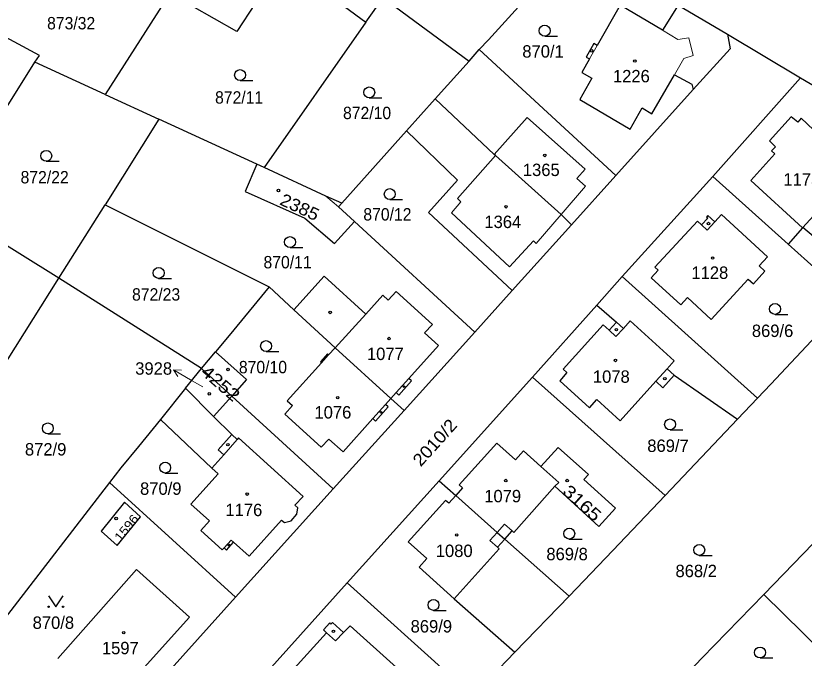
# Model space of a CAD drawing. Extents: x -679733 to -673243, y -1075091 to -1066557.
# Drawn here: x -676458.4 to -676350.2, y -1070957.6 to -1070869.6 of the extents above; entities that cross this region are included whole.
import ezdxf
from ezdxf.enums import TextEntityAlignment as Align

# ---------------------------------------------------------------- set-up
doc = ezdxf.new("R2010")
doc.units = 0
doc.header["$LTSCALE"] = 0.68
for name, color, linetype, lineweight in [('1', 7, 'Continuous', 25), ('3', 7, 'Continuous', 25), ('4', 7, 'Continuous', 13), ('5', 7, 'Continuous', 25), ('7', 7, 'Continuous', 13)]:
    doc.layers.add(name, color=color, linetype=linetype, lineweight=lineweight)
doc.layers.add('2', color=7, linetype='Continuous')

msp = doc.modelspace()

# ---------------------------------------------------------------- linework, layer by layer
at = {"layer": '1'}
for p, q in [((-676410.32, -1070870.41), (-676424.3, -1070890.38)), ((-676376, -1070891.46), (-676394.78, -1070874.2)), ((-676446.1, -1070880.36), (-676455.76, -1070875.93)), ((-676396.17, -1070875.8), (-676400.81, -1070880.94)), ((-676400.81, -1070880.94), (-676404.75, -1070885.34)), ((-676404.75, -1070885.34), (-676413.64, -1070895.27)), ((-676424.3, -1070890.38), (-676425.31, -1070889.91)), ((-676352.39, -1070900.86), (-676362.7, -1070891.59)), ((-676452.45, -1070905.53), (-676446.1, -1070895.47)), ((-676395.38, -1070912.94), (-676411.87, -1070897.78)), ((-676382.1, -1070898.21), (-676390.24, -1070907.24)), ((-676432.9, -1070917.91), (-676452.45, -1070905.53)), ((-676420.21, -1070909.86), (-676423.59, -1070906.74)), ((-676420.21, -1070909.86), (-676414.54, -1070915.08)), ((-676406.89, -1070922.04), (-676414.54, -1070915.08)), ((-676432.9, -1070917.91), (-676430.98, -1070915.63)), ((-676435.08, -1070920.61), (-676432.9, -1070917.91)), ((-676428.72, -1070921.72), (-676432.9, -1070917.91)), ((-676387.46, -1070919.13), (-676369.24, -1070935.32)), ((-676435.08, -1070920.61), (-676438.53, -1070924.9)), ((-676431.23, -1070924.48), (-676435.08, -1070920.61)), ((-676405.09, -1070923.69), (-676406.89, -1070922.04)), ((-676359.32, -1070924.88), (-676369.24, -1070935.32)), ((-676400.25, -1070933.33), (-676398, -1070935.35)), ((-676341.23, -1070933.87), (-676355.7, -1070948.9)), ((-676412.9, -1070947.33), (-676395.64, -1070962.79)), ((-676389.88, -1070956.83), (-676395.64, -1070962.79))]:
    msp.add_line(p, q, dxfattribs=at)
for points in [[(-676394.78, -1070874.2), (-676393.5, -1070872.86), (-676381.64, -1070859.78)], [(-676455.76, -1070875.93), (-676455.11, -1070875), (-676462.72, -1070870.93), (-676482.05, -1070860.61), (-676485.89, -1070867.62)], [(-676423.02, -1070863.98), (-676428.02, -1070871.71), (-676437.22, -1070866.44), (-676446.1, -1070880.36), (-676438.72, -1070883.75)], [(-676423.02, -1070863.98), (-676419.58, -1070866.21), (-676418.43, -1070864.43), (-676410.32, -1070870.41), (-676407.95, -1070867.03)], [(-676485.89, -1070867.62), (-676482.62, -1070869.31), (-676485.06, -1070873.76), (-676484.85, -1070873.88), (-676487.39, -1070878.44), (-676486.71, -1070878.82), (-676486.96, -1070879.28), (-676477.24, -1070884.67), (-676480.02, -1070889.34), (-676476.62, -1070891.18), (-676468.2, -1070895.75), (-676455.76, -1070875.93)], [(-676407.95, -1070867.03), (-676396.17, -1070875.8), (-676394.78, -1070874.2)], [(-676367.45, -1070868.1), (-676369.63, -1070871.54), (-676375.44, -1070868.08), (-676378.58, -1070873.62), (-676379.06, -1070873.35), (-676380.11, -1070875.21), (-676379.63, -1070875.48), (-676380.67, -1070877.33), (-676379.3, -1070878.1), (-676380.95, -1070881.02), (-676374.04, -1070885.11), (-676372.4, -1070882.16), (-676371.08, -1070883.01), (-676367.98, -1070877.63), (-676365.58, -1070878.95), (-676365.39, -1070879.68)], [(-676367.45, -1070868.1), (-676361.72, -1070871.48), (-676360.71, -1070872.06), (-676350.67, -1070878.06), (-676327.8, -1070891.46), (-676308.54, -1070900.97)], [(-676360.71, -1070872.06), (-676360.34, -1070874.08), (-676365.39, -1070879.68), (-676376, -1070891.46), (-676382.1, -1070898.21)], [(-676429.71, -1070966.04), (-676425.69, -1070961.58), (-676412.9, -1070947.33), (-676400.25, -1070933.33), (-676387.46, -1070919.13), (-676378.63, -1070909.22), (-676375.14, -1070905.3), (-676362.7, -1070891.59), (-676350.67, -1070878.06)], [(-676382.1, -1070898.21), (-676383.53, -1070896.79), (-676392.53, -1070888.72), (-676392.7, -1070888.57), (-676400.81, -1070880.94)], [(-676425.31, -1070889.91), (-676438.72, -1070883.75), (-676446.1, -1070895.47), (-676423.59, -1070906.74)], [(-676341.66, -1070906), (-676343.1, -1070904.71), (-676350.34, -1070898.57), (-676342.98, -1070890.55), (-676344.27, -1070889.37), (-676343.12, -1070888.12), (-676347.92, -1070883.72), (-676348.19, -1070884.01), (-676347.98, -1070884.21), (-676348.88, -1070885.18), (-676350.6, -1070883.58), (-676351.04, -1070884.14), (-676351.97, -1070883.42), (-676354.93, -1070886.71), (-676354.12, -1070887.53), (-676354.66, -1070888.06), (-676354.19, -1070888.48), (-676357.49, -1070892.15), (-676350.4, -1070898.65), (-676352.39, -1070900.86)], [(-676404.75, -1070885.34), (-676397.73, -1070892.1), (-676401.73, -1070896.54), (-676390.24, -1070907.24)], [(-676425.31, -1070889.91), (-676426.9, -1070893.66), (-676418.68, -1070897.3), (-676414.61, -1070900.76), (-676411.87, -1070897.78)], [(-676413.64, -1070895.27), (-676415.81, -1070894.28), (-676424.3, -1070890.38)], [(-676476.31, -1070943.36), (-676452.45, -1070905.53), (-676468.2, -1070895.75), (-676475.69, -1070907.79)], [(-676411.87, -1070897.78), (-676414.08, -1070895.75), (-676413.64, -1070895.27)], [(-676352.39, -1070900.86), (-676348.4, -1070904.45), (-676344.93, -1070907.57), (-676343.9, -1070908.5), (-676341.66, -1070906)], [(-676406.89, -1070922.04), (-676406.16, -1070921.23), (-676405.79, -1070921.56), (-676404.06, -1070919.63), (-676404.43, -1070919.3), (-676400.37, -1070914.78), (-676402.3, -1070913.04), (-676401.19, -1070911.88), (-676406.18, -1070907.35), (-676407.25, -1070908.53), (-676407.99, -1070907.86), (-676410.34, -1070910.45), (-676416.04, -1070905.27), (-676420.21, -1070909.86)], [(-676359.32, -1070924.88), (-676356.56, -1070921.98), (-676375.14, -1070905.3)], [(-676423.59, -1070906.74), (-676429.1, -1070913.4), (-676430.98, -1070915.63)], [(-676390.24, -1070907.24), (-676395.38, -1070912.94), (-676405.09, -1070923.69), (-676414.79, -1070934.43)], [(-676378.63, -1070909.22), (-676375.91, -1070911.57), (-676376.93, -1070912.68), (-676377.74, -1070911.94), (-676383.26, -1070918.03), (-676382.74, -1070918.49), (-676383.72, -1070919.61), (-676379.64, -1070923.3), (-676378.63, -1070922.19), (-676375.44, -1070925.08), (-676370.53, -1070919.66), (-676369.55, -1070920.56), (-676368, -1070918.85), (-676359.32, -1070924.88)], [(-676347.8, -1070912.65), (-676354.76, -1070920.09), (-676356.56, -1070921.98)], [(-676414.54, -1070915.08), (-676415.43, -1070916.05), (-676415.58, -1070915.92), (-676416.57, -1070917.01), (-676416.42, -1070917.15), (-676421.13, -1070922.33), (-676420.39, -1070923), (-676421.46, -1070924.18), (-676416.47, -1070928.72), (-676415.39, -1070927.61), (-676413.46, -1070929.35), (-676409.36, -1070924.79), (-676408.99, -1070925.12), (-676407.26, -1070923.19), (-676407.63, -1070922.86), (-676406.89, -1070922.04)], [(-676430.98, -1070915.63), (-676426.71, -1070919.42), (-676428.72, -1070921.72)], [(-676414.79, -1070934.43), (-676428.72, -1070921.72), (-676431.23, -1070924.48)], [(-676438.53, -1070924.9), (-676441.53, -1070928.62), (-676443.93, -1070931.56), (-676445.49, -1070933.55)], [(-676438.53, -1070924.9), (-676431.48, -1070931.57), (-676430.58, -1070932.37), (-676434.33, -1070936.54), (-676431.79, -1070938.82), (-676432.98, -1070940.15), (-676430.04, -1070942.8), (-676429.78, -1070942.51), (-676429.44, -1070942.81), (-676428.49, -1070941.74), (-676426.34, -1070943.64), (-676421.88, -1070938.71), (-676421.51, -1070939.04), (-676420.58, -1070938.79), (-676419.8, -1070937.89), (-676419.65, -1070937.01), (-676420.05, -1070936.64), (-676418.93, -1070935.46), (-676427.79, -1070927.43), (-676427.99, -1070927.65), (-676428.74, -1070926.98), (-676431.23, -1070924.48)], [(-676386.3, -1070931.36), (-676388.68, -1070929.22), (-676389.78, -1070930.45), (-676392.33, -1070928.15), (-676397.5, -1070933.89), (-676397.05, -1070934.29), (-676398, -1070935.35)], [(-676384.38, -1070934.07), (-676378.35, -1070939.57), (-676376.07, -1070937.05), (-676380.39, -1070933.13), (-676379.77, -1070932.45), (-676383.94, -1070928.73), (-676386.3, -1070931.36)], [(-676384.38, -1070934.07), (-676383.86, -1070933.56), (-676386.3, -1070931.36)], [(-676428.2, -1070949.26), (-676445.49, -1070933.55), (-676459.83, -1070952.1)], [(-676414.79, -1070934.43), (-676428.2, -1070949.26), (-676458.31, -1070982.77), (-676448.16, -1070992.05)], [(-676391.27, -1070941.32), (-676390.27, -1070940.2), (-676390.04, -1070940.42), (-676384.38, -1070934.07)], [(-676398, -1070935.35), (-676398.95, -1070936.4), (-676399.4, -1070936), (-676404.51, -1070941.67), (-676401.96, -1070943.97), (-676403.02, -1070945.15), (-676398.2, -1070949.49), (-676389.88, -1070956.83)], [(-676398, -1070935.35), (-676392.3, -1070940.39), (-676391.27, -1070941.32)], [(-676369.24, -1070935.32), (-676376.41, -1070942.87), (-676382.44, -1070949.12)], [(-676389.88, -1070956.83), (-676382.44, -1070949.12), (-676391.27, -1070941.32)], [(-676445.27, -1070963.96), (-676434.54, -1070952), (-676441.82, -1070945.47), (-676452.62, -1070957.68)], [(-676377.26, -1070971.29), (-676361.26, -1070988.12), (-676360.86, -1070987.7), (-676358.18, -1070984.89), (-676348.63, -1070974.18), (-676339.67, -1070964.69), (-676355.7, -1070948.9)], [(-676355.7, -1070948.9), (-676364.19, -1070957.57), (-676377.26, -1070971.29)]]:
    msp.add_lwpolyline(points, dxfattribs=at)
for points in [[(-676370.21, -1070904.42), (-676371.15, -1070905.47), (-676367.12, -1070909.17), (-676366.2, -1070908.17), (-676362.92, -1070911.2), (-676357.85, -1070905.66), (-676357.15, -1070906.31), (-676355.56, -1070904.58), (-676356.35, -1070903.86), (-676355.21, -1070902.63), (-676361.54, -1070896.8), (-676362.45, -1070897.8), (-676363.39, -1070896.94), (-676363.59, -1070897.15), (-676363.41, -1070897.32), (-676364.25, -1070898.23), (-676364.83, -1070897.7), (-676370.66, -1070904.02)], [(-676443.45, -1070936.25), (-676446.67, -1070940.23), (-676444.47, -1070942.2), (-676441.26, -1070938.27)], [(-676420.52, -1070963.38), (-676418.56, -1070965.15), (-676416.94, -1070964.48), (-676413.76, -1070967.36), (-676406.1, -1070958.92), (-676412.49, -1070953.19), (-676413.39, -1070954.12), (-676414.91, -1070952.74), (-676415.11, -1070952.97), (-676415.29, -1070952.81), (-676416.16, -1070953.77), (-676415.71, -1070954.18), (-676421.47, -1070960.53), (-676420.17, -1070961.7)]]:
    msp.add_lwpolyline(points, close=True, dxfattribs=at)
at = {"layer": '3'}
for p, q in [((-676385.783, -1070872.35), (-676384.033, -1070872.35)), ((-676427.593, -1070878.44), (-676425.843, -1070878.44)), ((-676409.863, -1070880.81), (-676408.113, -1070880.81)), ((-676454.183, -1070889.51), (-676452.433, -1070889.51)), ((-676407.043, -1070894.76), (-676405.293, -1070894.76)), ((-676420.733, -1070901.33), (-676418.983, -1070901.33)), ((-676438.763, -1070905.56), (-676437.013, -1070905.56)), ((-676354.173, -1070910.5), (-676352.423, -1070910.5)), ((-676424.023, -1070915.6), (-676422.273, -1070915.6)), ((-676453.973, -1070926.89), (-676452.223, -1070926.89)), ((-676368.573, -1070926.34), (-676366.823, -1070926.34)), ((-676437.863, -1070932.26), (-676436.113, -1070932.26)), ((-676382.413, -1070941.3), (-676380.663, -1070941.3)), ((-676364.573, -1070943.54), (-676362.823, -1070943.54)), ((-676401.043, -1070951.09), (-676399.293, -1070951.09)), ((-676356.233, -1070957.61), (-676354.483, -1070957.61))]:
    msp.add_line(p, q, dxfattribs=at)
msp.add_lwpolyline([(-676453.87, -1070949.089), (-676452.87, -1070950.59), (-676451.87, -1070949.089)], dxfattribs=at)
for centre, radius in [((-676385.7829, -1070871.5998), 0.75), ((-676427.5929, -1070877.6898), 0.75), ((-676409.8629, -1070880.0598), 0.75), ((-676454.1829, -1070888.7598), 0.75), ((-676407.0429, -1070894.0098), 0.75), ((-676420.7329, -1070900.5798), 0.75), ((-676438.7629, -1070904.8098), 0.75), ((-676354.1729, -1070909.7498), 0.75), ((-676424.0229, -1070914.8498), 0.75), ((-676368.5729, -1070925.5898), 0.75), ((-676453.9729, -1070926.1398), 0.75), ((-676437.8629, -1070931.5098), 0.75), ((-676382.4129, -1070940.5498), 0.75), ((-676364.5729, -1070942.7898), 0.75), ((-676401.0429, -1070950.3398), 0.75), ((-676453.87, -1070950.5895), 0.1), ((-676451.87, -1070950.5895), 0.1), ((-676356.2329, -1070956.8598), 0.75)]:
    msp.add_circle(centre, radius, dxfattribs=at)
at = {"layer": '4'}
for p, q in [((-676369.63, -1070871.54), (-676367.52, -1070872.8)), ((-676367.52, -1070872.8), (-676366.01, -1070872.58)), ((-676366.01, -1070872.58), (-676365.43, -1070874.98)), ((-676379.63, -1070875.48), (-676378.58, -1070873.62)), ((-676365.43, -1070874.98), (-676366.71, -1070875.43)), ((-676367.98, -1070877.63), (-676366.71, -1070875.43)), ((-676392.7, -1070888.57), (-676388.18, -1070883.49)), ((-676388.18, -1070883.49), (-676380.22, -1070890.58)), ((-676397.77, -1070894.61), (-676392.53, -1070888.72)), ((-676380.22, -1070890.58), (-676381.38, -1070891.88)), ((-676381.38, -1070891.88), (-676380.2, -1070892.93)), ((-676383.53, -1070896.79), (-676380.2, -1070892.93)), ((-676415.81, -1070894.28), (-676414.08, -1070895.75)), ((-676397.27, -1070895.07), (-676397.77, -1070894.61)), ((-676398.59, -1070896.56), (-676397.27, -1070895.07)), ((-676390.63, -1070903.97), (-676398.59, -1070896.56)), ((-676386.97, -1070900.77), (-676383.53, -1070896.79)), ((-676363.49, -1070898.93), (-676362.45, -1070897.8)), ((-676364.25, -1070898.23), (-676363.49, -1070898.93)), ((-676350.4, -1070898.65), (-676350.34, -1070898.57)), ((-676390.63, -1070903.97), (-676387.33, -1070900.43)), ((-676387.33, -1070900.43), (-676386.97, -1070900.77)), ((-676410.34, -1070910.45), (-676414.54, -1070915.08)), ((-676375.91, -1070911.57), (-676374.98, -1070912.42)), ((-676374.98, -1070912.42), (-676374.05, -1070911.4)), ((-676374.05, -1070911.4), (-676368, -1070916.87)), ((-676376.93, -1070912.68), (-676376, -1070913.53)), ((-676376, -1070913.53), (-676374.98, -1070912.42)), ((-676416.42, -1070917.15), (-676415.43, -1070916.05)), ((-676368, -1070916.87), (-676368.99, -1070917.96)), ((-676368.99, -1070917.96), (-676370.53, -1070919.66)), ((-676368.99, -1070917.96), (-676368, -1070918.85)), ((-676406.16, -1070921.23), (-676404.43, -1070919.3)), ((-676409.36, -1070924.79), (-676407.63, -1070922.86)), ((-676430.59, -1070929.05), (-676428.74, -1070926.98)), ((-676429.83, -1070929.74), (-676427.99, -1070927.65)), ((-676429.83, -1070929.74), (-676430.59, -1070929.05)), ((-676431.48, -1070931.57), (-676429.83, -1070929.74)), ((-676392.3, -1070940.39), (-676391.3, -1070939.28)), ((-676391.3, -1070939.28), (-676390.27, -1070940.2)), ((-676393.3, -1070941.51), (-676392.3, -1070940.39)), ((-676391.27, -1070941.32), (-676392.27, -1070942.43)), ((-676429.78, -1070942.51), (-676428.83, -1070941.44)), ((-676428.83, -1070941.44), (-676428.49, -1070941.74)), ((-676392.27, -1070942.43), (-676393.3, -1070941.51)), ((-676392.04, -1070942.64), (-676392.27, -1070942.43)), ((-676398.2, -1070949.49), (-676392.04, -1070942.64)), ((-676415.71, -1070954.18), (-676414.51, -1070955.27)), ((-676414.51, -1070955.27), (-676413.39, -1070954.12))]:
    msp.add_line(p, q, dxfattribs=at)
at = {"layer": '5'}
for centre, radius in [((-676379.3368, -1070874.3692), 0.175), ((-676373.4168, -1070875.7592), 0.175), ((-676385.7768, -1070888.6992), 0.175), ((-676422.3268, -1070893.5092), 0.175), ((-676391.0868, -1070895.7392), 0.175), ((-676363.2968, -1070898.0492), 0.175), ((-676362.7368, -1070902.7692), 0.175), ((-676415.2168, -1070910.2292), 0.175), ((-676375.9468, -1070912.5892), 0.175), ((-676407.1468, -1070913.8192), 0.175), ((-676376.0768, -1070916.8092), 0.175), ((-676429.2368, -1070918.0592), 0.175), ((-676369.2868, -1070919.3192), 0.175), ((-676405.0846, -1070920.4094), 0.1172), ((-676431.8068, -1070921.3992), 0.175), ((-676414.1868, -1070921.9192), 0.175), ((-676408.2546, -1070923.9194), 0.1172), ((-676429.2568, -1070928.3592), 0.175), ((-676391.1268, -1070933.2892), 0.175), ((-676382.7068, -1070933.2892), 0.175), ((-676426.6068, -1070935.1392), 0.175), ((-676444.6068, -1070938.4892), 0.175), ((-676397.8568, -1070940.7492), 0.175), ((-676429.1346, -1070942.1294), 0.1172), ((-676443.5568, -1070954.1492), 0.175), ((-676414.7768, -1070953.9592), 0.175)]:
    msp.add_circle(centre, radius, dxfattribs=at)
at = {"layer": '7'}
msp.add_line((-676436.739, -1070918.09), (-676436.122, -1070919.024), dxfattribs=at)
msp.add_lwpolyline([(-676432.69, -1070920.42), (-676434.14, -1070919.59), (-676436.739, -1070918.09), (-676435.621, -1070918.157)], dxfattribs=at)

# ---------------------------------------------------------------- texts
at = {"layer": '2', "width": 0.95}
for s, p in [('873/32', (-676450.769, -1070871.42)), ('872/11', (-676427.719, -1070881.6)), ('872/10', (-676410.159, -1070883.729)), ('872/22', (-676454.409, -1070892.54)), ('870/12', (-676407.369, -1070897.63)), ('870/11', (-676421.069, -1070904.19)), ('872/23', (-676439.109, -1070908.61)), ('870/10', (-676424.449, -1070918.58))]:
    msp.add_text(s, height=1.7, dxfattribs=at).set_placement(p, align=Align.CENTER)
at = {"layer": '2'}
for s, p in [('870/1', (-676386.01, -1070875.29)), ('1226', (-676373.89, -1070878.68)), ('1365', (-676386.25, -1070891.529)), ('1175', (-676350.5, -1070892.84)), ('1364', (-676391.53, -1070898.66)), ('1128', (-676363.12, -1070905.63)), ('869/6', (-676354.51, -1070913.6)), ('1077', (-676407.65, -1070916.759)), ('1078', (-676376.64, -1070919.88)), ('1076', (-676414.85, -1070924.779)), ('872/9', (-676454.27, -1070929.85)), ('869/7', (-676368.86, -1070929.36)), ('870/9', (-676438.47, -1070935.239)), ('1079', (-676391.55, -1070936.269)), ('1176', (-676427.07, -1070938.16)), ('1080', (-676398.2, -1070943.769)), ('869/8', (-676382.71, -1070944.21)), ('868/2', (-676364.99, -1070946.529)), ('870/8', (-676453.21, -1070953.62)), ('869/9', (-676401.34, -1070954.12)), ('1597', (-676444.02, -1070957.1))]:
    msp.add_text(s, height=1.7, dxfattribs=at).set_placement(p, align=Align.CENTER)
for s, height, rotation, width, p in [('2385', 1.7, 335, 1.1, (-676419.7592, -1070896.5613)), ('4252', 1.7, 319, 1.2, (-676430.8151, -1070920.5939)), ('2010/2', 1.7, 48, 1.1, (-676400.2367, -1070928.6393)), ('3165', 1.7, 318, 1.2, (-676381.2188, -1070937.0029)), ('1596', 1.2, 51, 1.15, (-676442.7196, -1070940.1451))]:
    msp.add_text(s, height=height, rotation=rotation, dxfattribs=dict(at, width=width)).set_placement(p, align=Align.CENTER)
msp.add_text('3928', height=1.7, dxfattribs=at).set_placement((-676436.92, -1070918.769), align=Align.RIGHT)

doc.saveas('drawing.dxf')
